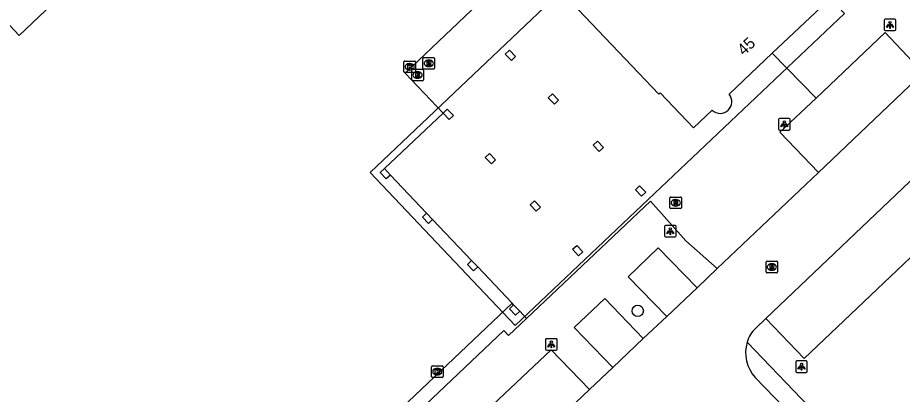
# Model space of a CAD drawing. Extents: x 156141 to 158132, y 385651 to 388399.
# Drawn here: x 156722.3 to 156798.8, y 388130.8 to 388163.4 of the extents above; entities that cross this region are included whole.
import ezdxf

# ---------------------------------------------------------------- set-up
doc = ezdxf.new("R2010")
doc.units = 0
for name, color, linetype in [('IMGEO_Boom', 7, 'Continuous'), ('IMGEO_Kolk', 7, 'Continuous'), ('IMGEO_Lichtpunt', 7, 'Continuous'), ('IMGEO_Pand', 7, 'Continuous'), ('IMGEO_Pand_nummerreeks', 7, 'Continuous'), ('IMGEO_Pand_overbouw', 7, 'Continuous'), ('IMGEO_Parkeervlak_gesloten', 7, 'Continuous'), ('IMGEO_Parkeervlak_halfverhard', 7, 'Continuous'), ('IMGEO_Rijbaan_lokaal_halfverhard', 7, 'Continuous'), ('IMGEO_Rijbaan_lokaal_open', 7, 'Continuous'), ('IMGEO_Rioolput', 7, 'Continuous'), ('IMGEO_Voetpad_open', 7, 'Continuous')]:
    doc.layers.add(name, color=color, linetype=linetype)

msp = doc.modelspace()

# ---------------------------------------------------------------- linework, layer by layer
at = {"layer": 'IMGEO_Boom'}
msp.add_circle((156775.959, 388138.007), 0.489, dxfattribs=at)
at = {"layer": 'IMGEO_Kolk'}
for p, q in [((156755.746, 388158.695), (156755.746, 388159.547)), ((156755.821, 388159.621), (156756.673, 388159.621)), ((156756.747, 388159.547), (156756.747, 388158.695)), ((156756.257, 388158.841), (156756.232, 388158.841)), ((156756.234, 388159.401), (156756.259, 388159.401)), ((156756.673, 388158.621), (156755.821, 388158.621)), ((156758.13, 388132.328), (156758.13, 388133.18)), ((156758.205, 388133.254), (156759.057, 388133.254)), ((156758.618, 388133.034), (156758.643, 388133.034)), ((156759.131, 388133.18), (156759.131, 388132.328)), ((156759.057, 388132.254), (156758.205, 388132.254)), ((156758.641, 388132.474), (156758.616, 388132.474))]:
    msp.add_line(p, q, dxfattribs=at)
for points in [[(156755.746, 388158.695), (156755.746, 388159.547)], [(156755.821, 388159.621), (156756.673, 388159.621)], [(156756.747, 388159.547), (156756.747, 388158.695)], [(156756.067, 388159.321), (156756.19, 388159.321), (156756.19, 388159.17), (156756.32, 388159.321), (156756.484, 388159.321), (156756.338, 388159.17), (156756.491, 388158.921), (156756.339, 388158.921), (156756.254, 388159.085), (156756.19, 388159.018), (156756.19, 388158.921), (156756.067, 388158.921), (156756.067, 388159.321)], [(156756.673, 388158.621), (156755.821, 388158.621)], [(156758.13, 388132.328), (156758.13, 388133.18)], [(156758.205, 388133.254), (156759.057, 388133.254)], [(156758.451, 388132.954), (156758.574, 388132.954), (156758.574, 388132.803), (156758.704, 388132.954), (156758.868, 388132.954), (156758.722, 388132.803), (156758.875, 388132.554), (156758.723, 388132.554), (156758.638, 388132.718), (156758.574, 388132.651), (156758.574, 388132.554), (156758.451, 388132.554), (156758.451, 388132.954)], [(156759.131, 388133.18), (156759.131, 388132.328)], [(156759.057, 388132.254), (156758.205, 388132.254)]]:
    msp.add_lwpolyline(points, dxfattribs=at)
for centre, start, end in [((156755.823, 388159.545), 91.55205, 178.44795), ((156755.823, 388159.545), 91.55205, 178.44795), ((156756.671, 388159.545), 1.55205, 88.44795), ((156756.671, 388159.545), 1.55205, 88.44795), ((156755.823, 388158.697), 181.55205, 268.44795), ((156755.823, 388158.697), 181.55205, 268.44795), ((156756.671, 388158.697), 271.55205, 358.44795), ((156756.671, 388158.697), 271.55205, 358.44795), ((156758.207, 388133.178), 91.55205, 178.44795), ((156758.207, 388133.178), 91.55205, 178.44795), ((156759.055, 388133.178), 1.55205, 88.44795), ((156759.055, 388133.178), 1.55205, 88.44795), ((156758.207, 388132.33), 181.55205, 268.44795), ((156758.207, 388132.33), 181.55205, 268.44795), ((156759.055, 388132.33), 271.55205, 358.44795), ((156759.055, 388132.33), 271.55205, 358.44795)]:
    msp.add_arc(centre, 0.0765, start, end, dxfattribs=at)
for centre, major_axis, ratio, start_param, end_param in [((156756.233, 388159.121), (-0.387, 0.002), 0.722429, 4.712389, 7.853982), ((156756.258, 388159.121), (-0.39, 0.002), 0.717154, 1.570796, 4.712389), ((156758.617, 388132.754), (-0.387, 0.002), 0.722429, 4.712389, 7.853982), ((156758.642, 388132.754), (-0.39, 0.002), 0.717154, 1.570796, 4.712389)]:
    msp.add_ellipse(centre, major_axis=major_axis, ratio=ratio, start_param=start_param, end_param=end_param, dxfattribs=at)
at = {"layer": 'IMGEO_Lichtpunt'}
for p, q in [((156797.272, 388163.153), (156797.272, 388162.346)), ((156797.272, 388163.153), (156797.272, 388162.346)), ((156798.174, 388163.248), (156797.366, 388163.248)), ((156798.174, 388163.248), (156797.366, 388163.248)), ((156798.268, 388162.346), (156798.268, 388163.153)), ((156798.268, 388162.346), (156798.268, 388163.153)), ((156797.366, 388162.252), (156798.174, 388162.252)), ((156797.366, 388162.252), (156798.174, 388162.252)), ((156788.136, 388154.55), (156788.136, 388153.743)), ((156788.136, 388154.55), (156788.136, 388153.743)), ((156789.038, 388154.645), (156788.23, 388154.645)), ((156789.038, 388154.645), (156788.23, 388154.645)), ((156789.132, 388153.743), (156789.132, 388154.55)), ((156789.132, 388153.743), (156789.132, 388154.55)), ((156788.23, 388153.649), (156789.038, 388153.649)), ((156788.23, 388153.649), (156789.038, 388153.649)), ((156778.278, 388145.305), (156778.278, 388144.498)), ((156778.278, 388145.305), (156778.278, 388144.498)), ((156779.18, 388145.4), (156778.372, 388145.4)), ((156779.18, 388145.4), (156778.372, 388145.4)), ((156779.274, 388144.498), (156779.274, 388145.305)), ((156779.274, 388144.498), (156779.274, 388145.305)), ((156778.372, 388144.404), (156779.18, 388144.404)), ((156778.372, 388144.404), (156779.18, 388144.404)), ((156767.99, 388135.507), (156767.99, 388134.7)), ((156767.99, 388135.507), (156767.99, 388134.7)), ((156768.892, 388135.602), (156768.084, 388135.602)), ((156768.892, 388135.602), (156768.084, 388135.602)), ((156768.986, 388134.7), (156768.986, 388135.507)), ((156768.986, 388134.7), (156768.986, 388135.507)), ((156768.084, 388134.606), (156768.892, 388134.606)), ((156768.084, 388134.606), (156768.892, 388134.606)), ((156789.62, 388133.584), (156789.62, 388132.777)), ((156789.62, 388133.584), (156789.62, 388132.777)), ((156790.522, 388133.679), (156789.714, 388133.679)), ((156790.522, 388133.679), (156789.714, 388133.679)), ((156790.616, 388132.777), (156790.616, 388133.584)), ((156790.616, 388132.777), (156790.616, 388133.584)), ((156789.714, 388132.683), (156790.522, 388132.683)), ((156789.714, 388132.683), (156790.522, 388132.683))]:
    msp.add_line(p, q, dxfattribs=at)
for points in [[(156797.646, 388162.817), (156797.685, 388162.789), (156797.497, 388162.527), (156797.459, 388162.554), (156797.646, 388162.817)], [(156797.748, 388162.769), (156797.795, 388162.769), (156797.795, 388162.447), (156797.748, 388162.447), (156797.748, 388162.769)], [(156797.858, 388162.789), (156797.896, 388162.816), (156798.083, 388162.554), (156798.044, 388162.526), (156797.858, 388162.789)], [(156788.51, 388154.214), (156788.549, 388154.186), (156788.361, 388153.924), (156788.323, 388153.951), (156788.51, 388154.214)], [(156788.612, 388154.166), (156788.659, 388154.166), (156788.659, 388153.844), (156788.612, 388153.844), (156788.612, 388154.166)], [(156788.722, 388154.186), (156788.76, 388154.213), (156788.947, 388153.951), (156788.908, 388153.923), (156788.722, 388154.186)], [(156778.652, 388144.969), (156778.691, 388144.941), (156778.503, 388144.679), (156778.465, 388144.706), (156778.652, 388144.969)], [(156778.754, 388144.921), (156778.801, 388144.921), (156778.801, 388144.599), (156778.754, 388144.599), (156778.754, 388144.921)], [(156778.864, 388144.941), (156778.902, 388144.968), (156779.089, 388144.706), (156779.05, 388144.678), (156778.864, 388144.941)], [(156768.364, 388135.171), (156768.403, 388135.143), (156768.215, 388134.881), (156768.177, 388134.908), (156768.364, 388135.171)], [(156768.466, 388135.123), (156768.513, 388135.123), (156768.513, 388134.801), (156768.466, 388134.801), (156768.466, 388135.123)], [(156768.576, 388135.143), (156768.614, 388135.17), (156768.801, 388134.908), (156768.762, 388134.88), (156768.576, 388135.143)], [(156789.994, 388133.248), (156790.033, 388133.22), (156789.845, 388132.958), (156789.807, 388132.985), (156789.994, 388133.248)], [(156790.096, 388133.2), (156790.143, 388133.2), (156790.143, 388132.878), (156790.096, 388132.878), (156790.096, 388133.2)], [(156790.206, 388133.22), (156790.244, 388133.247), (156790.431, 388132.985), (156790.392, 388132.957), (156790.206, 388133.22)]]:
    msp.add_lwpolyline(points, dxfattribs=at)
for centre in [(156797.771, 388162.951), (156788.635, 388154.348), (156778.777, 388145.103), (156768.489, 388135.305), (156790.119, 388133.382)]:
    msp.add_circle(centre, 0.0994, dxfattribs=at)
for centre, start, end in [((156797.366, 388163.153), 90, 180), ((156797.366, 388163.153), 90, 180), ((156798.174, 388163.153), 0, 90), ((156798.174, 388163.153), 0, 90), ((156797.366, 388162.346), 180, 270), ((156797.366, 388162.346), 180, 270), ((156798.174, 388162.346), 270, 0), ((156798.174, 388162.346), 270, 360), ((156788.23, 388154.55), 90, 180), ((156788.23, 388154.55), 90, 180), ((156789.038, 388154.55), 0, 90), ((156789.038, 388154.55), 0, 90), ((156788.23, 388153.743), 180, 270), ((156788.23, 388153.743), 180, 270), ((156789.038, 388153.743), 270, 0), ((156789.038, 388153.743), 270, 360), ((156778.372, 388145.305), 90, 180), ((156778.372, 388145.305), 90, 180), ((156779.18, 388145.305), 0, 90), ((156779.18, 388145.305), 0, 90), ((156778.372, 388144.498), 180, 270), ((156778.372, 388144.498), 180, 270), ((156779.18, 388144.498), 270, 0), ((156779.18, 388144.498), 270, 360), ((156768.084, 388135.507), 90, 180), ((156768.084, 388135.507), 90, 180), ((156768.892, 388135.507), 0, 90), ((156768.892, 388135.507), 0, 90), ((156768.084, 388134.7), 180, 270), ((156768.084, 388134.7), 180, 270), ((156768.892, 388134.7), 270, 0), ((156768.892, 388134.7), 270, 360), ((156789.714, 388133.584), 90, 180), ((156789.714, 388133.584), 90, 180), ((156790.522, 388133.584), 0, 90), ((156790.522, 388133.584), 0, 90), ((156789.714, 388132.777), 180, 270), ((156789.714, 388132.777), 180, 270), ((156790.522, 388132.777), 270, 0), ((156790.522, 388132.777), 270, 360)]:
    msp.add_arc(centre, 0.0946, start, end, dxfattribs=at)
at = {"layer": 'IMGEO_Pand'}
for points in [[(156782.393, 388155.359), (156780.791, 388153.84), (156777.897, 388156.882), (156777.776, 388156.767), (156769.632, 388165.354), (156781.247, 388176.572), (156789.502, 388167.886), (156789.379, 388167.769), (156792.149, 388164.858)], [(156792.149, 388164.858), (156792.274, 388164.726), (156787.595, 388160.291)], [(156765.036, 388159.668), (156764.502, 388160.21), (156764.858, 388160.561), (156765.392, 388160.02), (156765.036, 388159.668)], [(156787.595, 388160.291), (156783.861, 388156.751)], [(156768.749, 388155.882), (156768.226, 388156.433), (156768.582, 388156.785), (156769.105, 388156.234), (156768.749, 388155.882)], [(156759.127, 388155.124), (156759.49, 388155.468), (156760.013, 388154.916), (156759.65, 388154.572), (156759.127, 388155.124)], [(156772.628, 388151.791), (156772.105, 388152.343), (156772.47, 388152.687), (156772.992, 388152.135), (156772.628, 388151.791)], [(156763.661, 388151.068), (156763.299, 388150.724), (156762.776, 388151.275), (156763.138, 388151.619), (156763.661, 388151.068)], [(156754.572, 388149.759), (156754.209, 388149.415), (156753.686, 388149.966), (156754.049, 388150.31)], [(156754.049, 388150.31), (156754.572, 388149.759)], [(156776.644, 388148.284), (156776.285, 388147.935), (156775.762, 388148.487), (156776.121, 388148.835), (156776.644, 388148.284)], [(156767.551, 388146.972), (156767.189, 388146.628), (156766.665, 388147.178), (156767.028, 388147.523), (156767.551, 388146.972)], [(156758.223, 388145.914), (156757.861, 388145.569), (156757.337, 388146.119), (156757.7, 388146.465)], [(156757.7, 388146.465), (156758.223, 388145.914)], [(156771.204, 388143.125), (156770.846, 388142.776), (156770.318, 388143.332), (156770.681, 388143.676), (156771.204, 388143.125)], [(156762.117, 388141.813), (156761.753, 388141.468), (156761.23, 388142.021), (156761.593, 388142.365)], [(156761.593, 388142.365), (156762.117, 388141.813)], [(156765.752, 388137.984), (156765.39, 388137.64), (156764.866, 388138.191), (156765.229, 388138.536)], [(156765.229, 388138.536), (156765.752, 388137.984)]]:
    msp.add_lwpolyline(points, dxfattribs=at)
msp.add_arc((156783.079, 388156.106), 1.014, 227.45324, 39.50239, dxfattribs=at)
at = {"layer": 'IMGEO_Pand_overbouw'}
msp.add_lwpolyline([(156793.823, 388163.726), (156781.255, 388176.988), (156752.814, 388149.971), (156765.371, 388136.736)], close=True, dxfattribs=at)
at = {"layer": 'IMGEO_Parkeervlak_gesloten'}
msp.add_lwpolyline([(156720.025, 388164.421), (156722.478, 388161.84), (156753.902, 388191.71), (156763.335, 388181.784)], dxfattribs=at)
at = {"layer": 'IMGEO_Parkeervlak_halfverhard'}
for points in [[(156800.625, 388158.603), (156797.338, 388162.076), (156791.374, 388156.416)], [(156804.809, 388154.272), (156808.143, 388150.793), (156790.338, 388133.878), (156787.021, 388137.351)], [(156781.092, 388140.014), (156777.721, 388143.452), (156775.119, 388140.942), (156778.459, 388137.514)], [(156776.425, 388135.604), (156773.101, 388139.064), (156770.474, 388136.571), (156773.807, 388133.11)], [(156771.778, 388131.207), (156768.458, 388134.643), (156759.387, 388126.065), (156762.728, 388122.593)]]:
    msp.add_lwpolyline(points, dxfattribs=at)
at = {"layer": 'IMGEO_Rijbaan_lokaal_halfverhard'}
for points in [[(156765.107, 388138.665), (156733.142, 388108.325)], [(156765.229, 388138.536), (156765.107, 388138.665)], [(156733.965, 388107.459), (156764.38, 388136.295), (156764.786, 388135.867), (156766.352, 388137.351)], [(156766.352, 388137.351), (156765.752, 388137.984)]]:
    msp.add_lwpolyline(points, dxfattribs=at)
at = {"layer": 'IMGEO_Rijbaan_lokaal_open'}
for points in [[(156791.586, 388149.987), (156800.625, 388158.603)], [(156804.809, 388154.272), (156787.021, 388137.351)], [(156782.822, 388141.664), (156791.586, 388149.987)], [(156781.092, 388140.014), (156782.822, 388141.664)], [(156778.459, 388137.514), (156781.092, 388140.014)], [(156776.425, 388135.604), (156778.459, 388137.514)], [(156787.021, 388137.351), (156786.177, 388136.523)], [(156773.807, 388133.11), (156776.425, 388135.604)], [(156771.778, 388131.207), (156773.807, 388133.11)], [(156786.114, 388132.249), (156791.004, 388127.169)], [(156762.728, 388122.593), (156771.778, 388131.207)]]:
    msp.add_lwpolyline(points, dxfattribs=at)
for centre, radius, start, end in [((156787.749, 388134.708), 2.401, 130.89712, 165.626), ((156788.429, 388134.378), 3.145, 162.88091, 222.60924)]:
    msp.add_arc(centre, radius, start, end, dxfattribs=at)
at = {"layer": 'IMGEO_Rioolput'}
for p, q in [((156757.389, 388158.99), (156757.389, 388159.842)), ((156757.464, 388159.916), (156758.316, 388159.916)), ((156757.877, 388159.696), (156757.902, 388159.696)), ((156758.39, 388159.842), (156758.39, 388158.99)), ((156756.418, 388157.982), (156756.418, 388158.834)), ((156756.493, 388158.908), (156757.345, 388158.908)), ((156756.906, 388158.688), (156756.931, 388158.688)), ((156757.419, 388158.834), (156757.419, 388157.982)), ((156758.316, 388158.916), (156757.464, 388158.916)), ((156757.9, 388159.136), (156757.875, 388159.136)), ((156756.929, 388158.128), (156756.904, 388158.128)), ((156757.345, 388157.908), (156756.493, 388157.908)), ((156778.742, 388146.93), (156778.742, 388147.782)), ((156778.817, 388147.856), (156779.669, 388147.856)), ((156779.23, 388147.636), (156779.255, 388147.636)), ((156779.743, 388147.782), (156779.743, 388146.93)), ((156779.669, 388146.856), (156778.817, 388146.856)), ((156779.253, 388147.076), (156779.228, 388147.076)), ((156787.05, 388141.376), (156787.05, 388142.228)), ((156787.125, 388142.302), (156787.977, 388142.302)), ((156787.538, 388142.082), (156787.563, 388142.082)), ((156788.051, 388142.228), (156788.051, 388141.376)), ((156787.977, 388141.302), (156787.125, 388141.302)), ((156787.561, 388141.522), (156787.536, 388141.522))]:
    msp.add_line(p, q, dxfattribs=at)
for points in [[(156757.389, 388158.99), (156757.389, 388159.842)], [(156757.464, 388159.916), (156758.316, 388159.916)], [(156757.978, 388159.614), (156757.726, 388159.616), (156757.726, 388159.216)], [(156757.904, 388159.535), (156757.85, 388159.535), (156757.85, 388159.454)], [(156757.85, 388159.454), (156757.902, 388159.454)], [(156758.39, 388159.842), (156758.39, 388158.99)], [(156756.418, 388157.982), (156756.418, 388158.834)], [(156756.493, 388158.908), (156757.345, 388158.908)], [(156757.419, 388158.834), (156757.419, 388157.982)], [(156758.316, 388158.916), (156757.464, 388158.916)], [(156757.726, 388159.216), (156757.85, 388159.216), (156757.85, 388159.378), (156757.861, 388159.378)], [(156757.908, 388159.349), (156757.979, 388159.216), (156758.119, 388159.216), (156758.054, 388159.342)], [(156757.007, 388158.606), (156756.755, 388158.608), (156756.755, 388158.208)], [(156756.755, 388158.208), (156756.879, 388158.208), (156756.879, 388158.37), (156756.89, 388158.37)], [(156756.933, 388158.527), (156756.879, 388158.527), (156756.879, 388158.446)], [(156756.879, 388158.446), (156756.931, 388158.446)], [(156756.937, 388158.341), (156757.008, 388158.208), (156757.148, 388158.208), (156757.083, 388158.334)], [(156757.345, 388157.908), (156756.493, 388157.908)], [(156778.742, 388146.93), (156778.742, 388147.782)], [(156778.817, 388147.856), (156779.669, 388147.856)], [(156779.331, 388147.554), (156779.079, 388147.556), (156779.079, 388147.156)], [(156779.079, 388147.156), (156779.203, 388147.156), (156779.203, 388147.318), (156779.214, 388147.318)], [(156779.257, 388147.475), (156779.203, 388147.475), (156779.203, 388147.394)], [(156779.203, 388147.394), (156779.255, 388147.394)], [(156779.261, 388147.289), (156779.332, 388147.156), (156779.472, 388147.156), (156779.407, 388147.282)], [(156779.743, 388147.782), (156779.743, 388146.93)], [(156779.669, 388146.856), (156778.817, 388146.856)], [(156787.05, 388141.376), (156787.05, 388142.228)], [(156787.125, 388142.302), (156787.977, 388142.302)], [(156787.639, 388142), (156787.387, 388142.002), (156787.387, 388141.602)], [(156787.565, 388141.921), (156787.511, 388141.921), (156787.511, 388141.84)], [(156788.051, 388142.228), (156788.051, 388141.376)], [(156787.977, 388141.302), (156787.125, 388141.302)], [(156787.387, 388141.602), (156787.511, 388141.602), (156787.511, 388141.764), (156787.522, 388141.764)], [(156787.511, 388141.84), (156787.563, 388141.84)], [(156787.569, 388141.735), (156787.64, 388141.602), (156787.78, 388141.602), (156787.715, 388141.728)]]:
    msp.add_lwpolyline(points, dxfattribs=at)
for centre, radius, start, end in [((156757.466, 388159.84), 0.0765, 91.55205, 178.44795), ((156757.466, 388159.84), 0.0765, 91.55205, 178.44795), ((156757.886, 388159.643), 0.19, 274.7715, 282.96867), ((156757.91, 388159.439), 0.0964, 77.00612, 93.18647), ((156757.924, 388159.496), 0.0378, 276.66336, 79.67722), ((156757.977, 388159.504), 0.109, 350.36119, 89.41601), ((156757.975, 388159.504), 0.112, 277.58423, 350.98172), ((156758.314, 388159.84), 0.0765, 1.55205, 88.44795), ((156758.314, 388159.84), 0.0765, 1.55205, 88.44795), ((156756.495, 388158.832), 0.0765, 91.55205, 178.44795), ((156756.495, 388158.832), 0.0765, 91.55205, 178.44795), ((156757.343, 388158.832), 0.0765, 1.55205, 88.44795), ((156757.343, 388158.832), 0.0765, 1.55205, 88.44795), ((156757.466, 388158.992), 0.0765, 181.55205, 268.44795), ((156757.466, 388158.992), 0.0765, 181.55205, 268.44795), ((156757.86, 388159.325), 0.0533, 26.02933, 88.69889), ((156757.959, 388159.289), 0.108, 29.51342, 73.79051), ((156758.314, 388158.992), 0.0765, 271.55205, 358.44795), ((156758.314, 388158.992), 0.0765, 271.55205, 358.44795), ((156756.495, 388157.984), 0.0765, 181.55205, 268.44795), ((156756.495, 388157.984), 0.0765, 181.55205, 268.44795), ((156756.889, 388158.317), 0.0533, 26.02933, 88.69889), ((156756.915, 388158.635), 0.19, 274.7715, 282.96867), ((156756.939, 388158.431), 0.0964, 77.00612, 93.18647), ((156756.953, 388158.488), 0.0378, 276.66336, 79.67722), ((156757.006, 388158.496), 0.109, 350.36119, 89.41601), ((156757.004, 388158.496), 0.112, 277.58423, 350.98172), ((156756.988, 388158.281), 0.108, 29.51342, 73.79051), ((156757.343, 388157.984), 0.0765, 271.55205, 358.44795), ((156757.343, 388157.984), 0.0765, 271.55205, 358.44795), ((156778.819, 388147.78), 0.0765, 91.55205, 178.44795), ((156778.819, 388147.78), 0.0765, 91.55205, 178.44795), ((156779.213, 388147.265), 0.0533, 26.02933, 88.69889), ((156779.239, 388147.583), 0.19, 274.7715, 282.96867), ((156779.263, 388147.379), 0.0964, 77.00612, 93.18647), ((156779.277, 388147.436), 0.0378, 276.66336, 79.67722), ((156779.33, 388147.444), 0.109, 350.36119, 89.41601), ((156779.328, 388147.444), 0.112, 277.58423, 350.98172), ((156779.312, 388147.229), 0.108, 29.51342, 73.79051), ((156779.667, 388147.78), 0.0765, 1.55205, 88.44795), ((156779.667, 388147.78), 0.0765, 1.55205, 88.44795), ((156778.819, 388146.932), 0.0765, 181.55205, 268.44795), ((156778.819, 388146.932), 0.0765, 181.55205, 268.44795), ((156779.667, 388146.932), 0.0765, 271.55205, 358.44795), ((156779.667, 388146.932), 0.0765, 271.55205, 358.44795), ((156787.127, 388142.226), 0.0765, 91.55205, 178.44795), ((156787.127, 388142.226), 0.0765, 91.55205, 178.44795), ((156787.571, 388141.825), 0.0964, 77.00612, 93.18647), ((156787.585, 388141.882), 0.0378, 276.66336, 79.67722), ((156787.638, 388141.89), 0.109, 350.36119, 89.41601), ((156787.636, 388141.89), 0.112, 277.58423, 350.98172), ((156787.975, 388142.226), 0.0765, 1.55205, 88.44795), ((156787.975, 388142.226), 0.0765, 1.55205, 88.44795), ((156787.127, 388141.378), 0.0765, 181.55205, 268.44795), ((156787.127, 388141.378), 0.0765, 181.55205, 268.44795), ((156787.521, 388141.711), 0.0533, 26.02933, 88.69889), ((156787.547, 388142.029), 0.19, 274.7715, 282.96867), ((156787.62, 388141.675), 0.108, 29.51342, 73.79051), ((156787.975, 388141.378), 0.0765, 271.55205, 358.44795), ((156787.975, 388141.378), 0.0765, 271.55205, 358.44795)]:
    msp.add_arc(centre, radius, start, end, dxfattribs=at)
for centre, major_axis, ratio, start_param, end_param in [((156757.876, 388159.416), (-0.387, 0.002), 0.722429, 4.712389, 7.853982), ((156757.901, 388159.416), (-0.39, 0.002), 0.717154, 1.570796, 4.712389), ((156756.905, 388158.408), (-0.387, 0.002), 0.722429, 4.712389, 7.853982), ((156756.93, 388158.408), (-0.39, 0.002), 0.717154, 1.570796, 4.712389), ((156779.229, 388147.356), (-0.387, 0.002), 0.722429, 4.712389, 7.853982), ((156779.254, 388147.356), (-0.39, 0.002), 0.717154, 1.570796, 4.712389), ((156787.537, 388141.802), (-0.387, 0.002), 0.722429, 4.712389, 7.853982), ((156787.562, 388141.802), (-0.39, 0.002), 0.717154, 1.570796, 4.712389)]:
    msp.add_ellipse(centre, major_axis=major_axis, ratio=ratio, start_param=start_param, end_param=end_param, dxfattribs=at)
at = {"layer": 'IMGEO_Voetpad_open'}
for points in [[(156771.368, 388173.332), (156755.861, 388158.571), (156759.127, 388155.124)], [(156787.595, 388160.291), (156791.374, 388156.416)], [(156791.374, 388156.416), (156788.253, 388153.455), (156791.586, 388149.987)], [(156759.127, 388155.124), (156754.049, 388150.31)], [(156754.572, 388149.759), (156757.7, 388146.465)], [(156782.822, 388141.664), (156780.127, 388144.074), (156777.06, 388147.503), (156766.352, 388137.351)], [(156758.223, 388145.914), (156761.593, 388142.365)], [(156762.117, 388141.813), (156765.107, 388138.665)], [(156794.819, 388125.508), (156785.423, 388135.304)]]:
    msp.add_lwpolyline(points, dxfattribs=at)

# ---------------------------------------------------------------- texts
at = {"layer": 'IMGEO_Pand_nummerreeks'}
msp.add_text('45', height=1, rotation=43.47031, dxfattribs=at).set_placement((156785.136, 388160.027))

doc.saveas('drawing.dxf')
